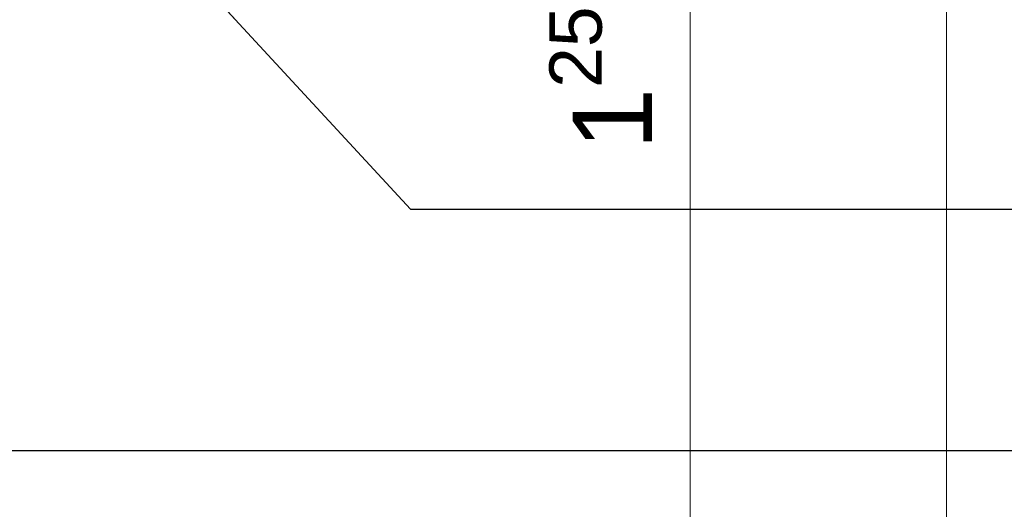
# Model space of a CAD drawing. Header units: metres. Extents: x -4 to 99, y -11 to 17.
# Tile 724 of 747: x 83.887 to 84.135, y -10.382 to -10.259. Entities that reach past the tile are written whole.
import ezdxf

# ---------------------------------------------------------------- set-up
doc = ezdxf.new("R2010")
doc.units = ezdxf.units.M
doc.header["$MEASUREMENT"] = 0
doc.layers.add('152 - Bemaßung_ Beschriftung.Ausbau', color=7, linetype='Continuous')
doc.styles.add('ERSTELLTER_STIL_2', font='txt')
doc.dimstyles.new('ERSTELLTER_STIL__15', dxfattribs={"dimtxt": 0.02, "dimasz": 0.01064, "dimexe": 0.18, "dimexo": 0.0625, "dimgap": 0, "dimtad": 1, "dimzin": 0, "dimdsep": 46, "dimtxsty": 'ERSTELLTER_STIL_2', "dimblk": 'ARROWHEAD_2', "dimblk1": 'ARROWHEAD_2', "dimblk2": 'ARROWHEAD_2', "dimcen": 0.09, "dimse1": 1, "dimse2": 1, "dimclrd": 7, "dimclre": 7, "dimclrt": 7, "dimazin": 0, "dimtfac": 1, "dimtdec": 4, "dimtmove": 0, "dimatfit": 3, "dimfxl": 1, "dimtolj": 1, "dimtzin": 0, "dimarcsym": 0})
doc.dimstyles.new('ERSTELLTER_STIL__5', dxfattribs={"dimtxt": 0.18, "dimasz": 0.00912, "dimexe": 0.18, "dimexo": 0.0625, "dimgap": 0, "dimtad": 0, "dimtih": 1, "dimtoh": 1, "dimdec": 4, "dimzin": 0, "dimdsep": 46, "dimcen": 0.09, "dimadec": 0, "dimazin": 0, "dimtfac": 1, "dimtdec": 4, "dimtmove": 0, "dimatfit": 3, "dimldrblk": 'ARROWHEAD_11', "dimfxl": 1, "dimtolj": 1, "dimtzin": 0, "dimarcsym": 0})

# ---------------------------------------------------------------- blocks, each defined once
blk = doc.blocks.new('*D694', base_point=(77.72272913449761, -19.65428605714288))
at = {"layer": '152 - Bemaßung_ Beschriftung.Ausbau', "color": 7, "linetype": 'Continuous', "lineweight": 5}
for p, q in [((84.11296786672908, -10.24860408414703), (84.12696786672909, -10.25668698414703)), ((84.13046786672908, -10.25264553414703), (84.10946786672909, -10.25264553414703)), ((84.11996786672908, -10.67703607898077), (84.11996786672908, -10.25264553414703)), ((84.11296786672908, -10.67299462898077), (84.12696786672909, -10.68107752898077)), ((84.13046786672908, -10.67703607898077), (84.10946786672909, -10.67703607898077)), ((84.11996786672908, -10.68388207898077), (84.11996786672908, -10.67703607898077))]:
    blk.add_line(p, q, dxfattribs=at)
at = {"layer": '152 - Bemaßung_ Beschriftung.Ausbau', "color": 7, "lineweight": 5, "insert": (84.11596781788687, -10.49003490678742), "char_height": 0.02, "attachment_point": 7, "rotation": 90, "style": 'ERSTELLTER_STIL_2'}
blk.add_mtext('\\A1;{\\pql;\\fArial|b0|i0|c0|p38;42\\fArial|b0|i0|c0|p38;\\A1{\\H.66x;\\S44^  ;}}', dxfattribs=at)
blk = doc.blocks.new('ARROWHEAD_2')
at = {"color": 0, "linetype": 'Continuous', "lineweight": 0}
for p, q in [((-0.3781315, -0.655), (0.3781315, 0.655)), ((0, 0), (-1, 0))]:
    blk.add_line(p, q, dxfattribs=at)
blk = doc.blocks.new('*D708', base_point=(77.72272913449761, -19.65428605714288))
at = {"layer": '152 - Bemaßung_ Beschriftung.Ausbau', "color": 7, "linetype": 'Continuous', "lineweight": 5}
for p, q in [((84.04849458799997, -10.24860408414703), (84.06249458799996, -10.25668698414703)), ((84.06599458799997, -10.25264553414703), (84.04499458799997, -10.25264553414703)), ((84.05549458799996, -10.61928606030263), (84.05549458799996, -10.25264553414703)), ((84.04849458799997, -10.61524461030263), (84.06249458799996, -10.62332751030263)), ((84.06599458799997, -10.61928606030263), (84.04499458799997, -10.61928606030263))]:
    blk.add_line(p, q, dxfattribs=at)
at = {"layer": '152 - Bemaßung_ Beschriftung.Ausbau', "color": 7, "lineweight": 5, "char_height": 0.02, "attachment_point": 7, "rotation": 90, "style": 'ERSTELLTER_STIL_2'}
for s, insert in [('\\A1;{\\pql;\\fArial|b0|i0|c0|p38;1\\fArial|b0|i0|c0|p38;\\A1{\\H.66x;\\S25^  ;}}', (84.05171177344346, -10.29190253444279)), ('\\A1;{\\pql;\\fArial|b0|i0|c0|p38;36\\fArial|b0|i0|c0|p38;\\A1{\\H.66x;\\S66^  ;}}', (84.05183739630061, -10.46115989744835)), ('\\A1;{\\pql;\\fArial|b0|i0|c0|p38;1\\fArial|b0|i0|c0|p38;\\A1{\\H.66x;\\S83^  ;}}', (84.05172082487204, -10.61524006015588))]:
    blk.add_mtext(s, dxfattribs=dict(at, insert=insert))
blk = doc.blocks.new('ARROWHEAD_11')
at = {"color": 0, "linetype": 'Continuous', "lineweight": 0}
blk.add_line((0, 0), (-1, 0), dxfattribs=at)
at = {"color": 0, "linetype": 'Continuous', "lineweight": 0, "const_width": 0.25, "flags": 128}
blk.add_lwpolyline([(-0.125, 0, 1), (0.125, 0, 1)], format="xyb", close=True, dxfattribs=at)

msp = doc.modelspace()

# ---------------------------------------------------------------- dimensions: what is measured, and where the dimension line sits
at = {"layer": '152 - Bemaßung_ Beschriftung.Ausbau', "color": 7, "linetype": 'Continuous', "lineweight": 5}
for base, p1, picture, middle in [((84.05549458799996, -10.25264553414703), (83.73271138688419, -10.61928606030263), '*D708', (84.04149458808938, -10.41127749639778)), ((84.11996786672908, -10.25264553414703), (83.77746139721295, -10.67703607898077), '*D694', (84.10596786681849, -10.44015250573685))]:
    dim = msp.add_linear_dim(base=base, p1=p1, p2=(84.08271143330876, -10.25264553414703), angle=90, dimstyle='ERSTELLTER_STIL__15', dxfattribs=at)
    dim.commit()
    dim.dimension.update_dxf_attribs({"geometry": picture, "text_midpoint": middle, "dimtype": 160, "text_rotation": 90})

# ---------------------------------------------------------------- leaders
at = {"layer": '152 - Bemaßung_ Beschriftung.Ausbau', "color": 7, "linetype": 'Continuous', "lineweight": 9, "annotation_type": 0, "has_hookline": 1, "hookline_direction": 0}
for points, text_width in [([(83.93498869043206, -10.25264553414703), (83.98513278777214, -10.30690391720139), (84.15624147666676, -10.30690391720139)], 0.2907719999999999), ([(83.75646318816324, -10.30165490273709), (83.81830279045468, -10.36760879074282), (84.15624147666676, -10.36760879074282)], 0.3712860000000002)]:
    msp.add_leader(points, dimstyle='ERSTELLTER_STIL__5', dxfattribs=dict(at, text_width=text_width))

doc.saveas('drawing.dxf')
